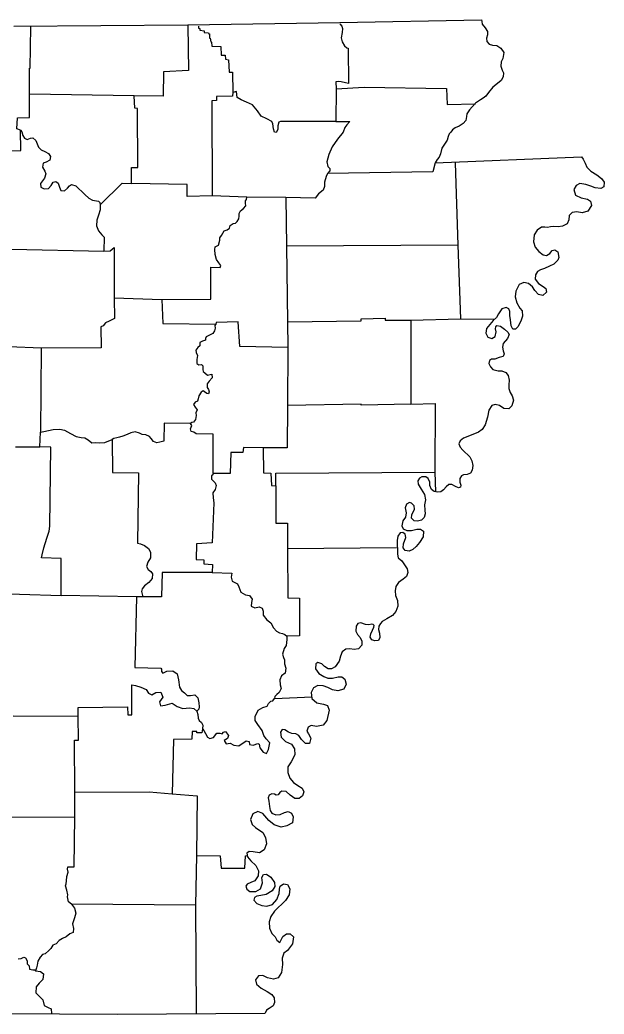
# Model space of a CAD drawing. Extents: x 369523 to 838377, y 495025 to 936819.
# Drawn here: x 766030 to 774901, y 513915 to 529016 of the extents above; entities that cross this region are included whole.
import ezdxf

# ---------------------------------------------------------------- set-up
doc = ezdxf.new("R2010")
doc.units = 0
doc.layers.add('21', color=7, linetype='Continuous')

msp = doc.modelspace()

# ---------------------------------------------------------------- linework, layer by layer
at = {"layer": '21'}
for points in [[(765939, 528922), (768580, 528939), (770886, 528977), (773040, 529016), (773042, 528990), (773052, 528949), (773093, 528897), (773132, 528842), (773132, 528789), (773114, 528739), (773119, 528686), (773157, 528649), (773209, 528633), (773270, 528629), (773334, 528588), (773377, 528521), (773361, 528430), (773336, 528380), (773331, 528311), (773354, 528254), (773376, 528210), (773367, 528151), (773340, 528097), (773283, 528048), (773213, 527995), (773148, 527915), (773104, 527855), (773063, 527825), (773022, 527800), (772947, 527752), (772896, 527695), (772857, 527652), (772819, 527591), (772812, 527550), (772800, 527486), (772761, 527441), (772700, 527402), (772642, 527375), (772601, 527346), (772574, 527310), (772549, 527287), (772534, 527246), (772519, 527189), (772477, 527129), (772439, 527069), (772416, 526984), (772396, 526931), (772368, 526895), (772336, 526845), (774557, 526934), (774585, 526901), (774613, 526839), (774640, 526781), (774701, 526718), (774793, 526662), (774861, 526608), (774901, 526552), (774895, 526482), (774849, 526453), (774764, 526465), (774702, 526488), (774626, 526515), (774534, 526529), (774478, 526503), (774441, 526442), (774465, 526356), (774551, 526314), (774647, 526291), (774695, 526265), (774712, 526196), (774653, 526109), (774567, 526083), (774488, 526100), (774415, 526091), (774371, 526043), (774368, 525981), (774341, 525920), (774268, 525884), (774202, 525872), (774139, 525880), (774087, 525875), (774042, 525863), (773999, 525868), (773952, 525866), (773884, 525820), (773840, 525750), (773831, 525644), (773855, 525563), (773912, 525496), (773974, 525449), (774024, 525437), (774075, 525466), (774114, 525514), (774153, 525525), (774199, 525492), (774213, 525408), (774199, 525367), (774139, 525306)], [(765297, 526663), (765661, 526668), (765662, 527029), (766042, 527034), (766038, 527342), (765982, 527359), (765994, 527527), (766174, 527531), (766177, 527888), (766176, 528283), (766186, 528284), (766197, 528913)], [(768743, 528920), (768740, 528891), (768762, 528885), (768762, 528859), (768828, 528848), (768830, 528823), (768895, 528819), (768900, 528803), (768908, 528803), (768909, 528738), (768920, 528736), (768928, 528681), (768940, 528677), (768946, 528618), (769082, 528614), (769085, 528481), (769146, 528478), (769150, 528419), (769200, 528409), (769207, 528224), (769256, 528222), (769263, 527915), (769260, 527855), (769018, 527851), (769016, 527791), (768947, 527787), (768948, 526346), (768572, 526336), (768571, 526517), (767726, 526530)], [(768580, 528932), (768591, 528247), (768209, 528225), (768206, 527859), (767765, 527864)], [(770887, 528956), (770920, 528922), (770931, 528887), (770926, 528823), (770906, 528742), (770926, 528683), (770957, 528624), (770997, 528594), (771016, 528587), (771022, 528050), (770972, 528059), (770910, 528074), (770869, 528078), (770826, 528074), (770831, 527969), (770828, 527471), (769986, 527471), (769963, 527461), (769949, 527408), (769947, 527352), (769922, 527307), (769895, 527312), (769882, 527361), (769870, 527438), (769854, 527472), (769779, 527511), (769694, 527556), (769636, 527636), (769564, 527724), (769473, 527767), (769388, 527802), (769327, 527839), (769321, 527927), (769263, 527915)], [(770831, 527969), (771258, 527992), (772509, 527974), (772517, 527731), (772950, 527741)], [(767250, 526208), (767582, 526536), (767726, 526530), (767723, 526775), (767822, 526775), (767818, 527672), (767774, 527674), (767765, 527864), (766177, 527888)], [(770828, 527471), (771038, 527475), (770993, 527423), (770962, 527380), (770940, 527311), (770852, 527203), (770771, 527089), (770723, 526973), (770691, 526861), (770705, 526789), (770734, 526757), (770734, 526725), (770702, 526684)], [(766038, 527342), (766060, 527315), (766076, 527260), (766098, 527217), (766140, 527200), (766190, 527219), (766229, 527223), (766273, 527186), (766315, 527083), (766351, 527044), (766409, 527016), (766463, 526989), (766493, 526941), (766486, 526886), (766427, 526855), (766384, 526838), (766374, 526779), (766408, 526719), (766423, 526676), (766406, 526612), (766372, 526569), (766345, 526529), (766350, 526476), (766400, 526452), (766465, 526456), (766503, 526503), (766536, 526549), (766577, 526561), (766612, 526537), (766629, 526475), (766654, 526426), (766705, 526422), (766753, 526459), (766785, 526497), (766815, 526514), (766878, 526494), (767014, 526364), (767076, 526307), (767133, 526277), (767193, 526269), (767226, 526261), (767244, 526242), (767250, 526208)], [(772336, 526845), (772300, 526707), (770702, 526684)], [(772640, 526846), (772682, 525595), (772719, 524473), (773229, 524472)], [(770702, 526684), (770683, 526635), (770657, 526552), (770657, 526487), (770633, 526430), (770563, 526374), (770514, 526308), (770070, 526320), (769475, 526321)], [(767463, 524793), (768187, 524770), (768930, 524775), (768929, 525259), (769073, 525255), (769082, 525288), (769051, 525327), (769018, 525375), (768997, 525454), (768990, 525530), (768994, 525567), (769017, 525577), (769047, 525596), (769068, 525669), (769066, 525706), (769093, 525740), (769112, 525776), (769131, 525812), (769179, 525825), (769214, 525854), (769224, 525895), (769271, 525924), (769303, 525931), (769329, 525953), (769354, 525996), (769359, 526033), (769358, 526077), (769382, 526117), (769428, 526149), (769461, 526193), (769457, 526234), (769457, 526266), (769469, 526287), (769475, 526321), (768948, 526346)], [(770070, 526320), (770079, 525578), (770092, 524428), (770097, 524039), (769372, 524056), (769346, 524429), (769012, 524422), (769003, 524396)], [(767250, 526208), (767249, 526129), (767226, 526049), (767196, 525973), (767194, 525890), (767226, 525811), (767274, 525753), (767311, 525715), (767304, 525505)], [(765903, 525534), (767304, 525505), (767400, 525507), (767461, 525560), (767463, 524793), (767466, 524479), (767387, 524442), (767328, 524416), (767294, 524368), (767261, 524352), (767262, 524034), (766352, 524032), (765862, 524048)], [(772682, 525595), (770079, 525578)], [(774139, 525306), (774072, 525273), (773997, 525242), (773936, 525222), (773891, 525195), (773859, 525145), (773855, 525079), (773905, 525013), (773978, 524967), (774017, 524937), (774024, 524883), (773972, 524828), (773907, 524843), (773847, 524905), (773813, 524960), (773754, 525011), (773683, 525028), (773609, 524995), (773561, 524897), (773552, 524808), (773576, 524717), (773622, 524640), (773659, 524597), (773660, 524516), (773638, 524439), (773591, 524355), (773554, 524319), (773516, 524321), (773490, 524369), (773481, 524459), (773471, 524524), (773470, 524589), (773455, 524629), (773414, 524650), (773350, 524629), (773297, 524551), (773268, 524497), (773218, 524448), (773165, 524391), (773117, 524327), (773104, 524259), (773134, 524197), (773198, 524175), (773246, 524206), (773260, 524276), (773254, 524322), (773257, 524354), (773274, 524376), (773329, 524366), (773391, 524317), (773440, 524274), (773459, 524238), (773436, 524177), (773368, 524099), (773356, 524046), (773369, 523990), (773384, 523945), (773366, 523902), (773310, 523887), (773240, 523862), (773189, 523863), (773159, 523842), (773152, 523797), (773174, 523744), (773214, 523707), (773292, 523688), (773350, 523684), (773407, 523661), (773443, 523617), (773459, 523545), (773455, 523475), (773457, 523416), (773477, 523355), (773507, 523304), (773524, 523239), (773498, 523153), (773454, 523108), (773378, 523112), (773314, 523157), (773245, 523176), (773194, 523158), (773149, 523087), (773132, 522980), (773096, 522864), (773048, 522795), (772994, 522752), (772910, 522718), (772766, 522665), (772715, 522624), (772697, 522575), (772715, 522524), (772757, 522483), (772862, 522377), (772891, 522319), (772908, 522249), (772900, 522175), (772872, 522130), (772822, 522113), (772767, 522105), (772737, 522089), (772709, 522051)], [(768187, 524770), (768202, 524403), (769003, 524396), (768991, 524373), (768995, 524336), (768986, 524292), (768959, 524255), (768907, 524229), (768861, 524202), (768847, 524176), (768846, 524150), (768803, 524135), (768761, 524115), (768763, 524066), (768733, 524039), (768700, 523999), (768705, 523963), (768725, 523919), (768718, 523856), (768717, 523799), (768746, 523775), (768786, 523780), (768807, 523761), (768808, 523707), (768813, 523674), (768839, 523655), (768878, 523619), (768919, 523629), (768943, 523635), (768950, 523581), (768905, 523530), (768874, 523489), (768873, 523435), (768894, 523404), (768905, 523365), (768895, 523336), (768868, 523339), (768835, 523367), (768814, 523384), (768783, 523361), (768748, 523307), (768735, 523258), (768725, 523223), (768692, 523208), (768664, 523172), (768694, 523134), (768723, 523092), (768704, 523046), (768706, 523008), (768699, 522949), (768667, 522907), (768639, 522903), (768622, 522888)], [(770092, 524428), (771211, 524447), (771211, 524475), (771576, 524487), (771579, 524453), (771964, 524456), (772719, 524473)], [(771964, 524456), (771965, 523181), (772334, 523190), (772332, 522148), (772339, 521850)], [(766352, 524032), (766341, 522755), (766394, 522762), (766465, 522781), (766536, 522793), (766638, 522802), (766706, 522787), (766800, 522736), (766884, 522687), (766963, 522673), (767016, 522668), (767066, 522636), (767121, 522594), (767175, 522595), (767243, 522594), (767319, 522595), (767433, 522641), (767434, 522144), (767830, 522138), (767814, 521067), (767863, 521058), (767921, 521033), (767981, 520985), (768013, 520931), (768014, 520844), (767973, 520781), (767954, 520715), (767976, 520667), (768018, 520639), (768044, 520601), (768039, 520531), (767989, 520470), (767922, 520422), (767887, 520377), (767876, 520332), (767896, 520255)], [(770097, 524039), (770093, 523159), (770090, 522515), (769723, 522517), (769424, 522520), (769417, 522446), (769233, 522445), (769225, 522128), (768965, 522127), (768967, 522722), (768708, 522728), (768673, 522754), (768631, 522763), (768620, 522807), (768641, 522853), (768622, 522888)], [(771965, 523181), (771212, 523166), (771211, 523181), (770093, 523159)], [(768622, 522888), (768220, 522893), (768216, 522618), (768157, 522603), (768108, 522591), (768060, 522612), (768021, 522656), (767999, 522690), (767944, 522713), (767887, 522718), (767847, 522739), (767780, 522758), (767714, 522745), (767661, 522721), (767591, 522691), (767545, 522679), (767500, 522666), (767459, 522659), (767433, 522641)], [(767802, 520255), (766656, 520274), (766656, 520837), (766360, 520846), (766367, 520892), (766394, 520998), (766439, 521143), (766473, 521248), (766483, 521325), (766501, 522525), (766334, 522530), (766341, 522755)], [(765965, 522531), (766334, 522530)], [(769723, 522517), (769728, 522136), (769842, 522133), (769849, 521942), (769916, 521939), (769918, 522132), (772332, 522148)], [(768965, 522127), (768962, 522106), (768939, 522091), (768940, 522038), (768994, 521984), (769009, 521942), (768996, 521881), (768962, 521832), (768966, 521757), (768974, 521679), (768951, 521071), (768711, 521058), (768705, 520820), (768823, 520813), (768825, 520755), (768957, 520745), (768952, 520621), (769247, 520612), (769236, 520550), (769254, 520489), (769306, 520465), (769335, 520451), (769357, 520404), (769384, 520326), (769455, 520285), (769517, 520274), (769557, 520216), (769547, 520168), (769542, 520110), (769598, 520087), (769663, 520102), (769708, 520079), (769726, 520035), (769725, 519973), (769780, 519905), (769838, 519859), (769881, 519782), (769926, 519733), (769970, 519706), (770019, 519696), (770053, 519683), (770085, 519658)], [(772709, 522051), (772710, 521997), (772724, 521948), (772720, 521920), (772692, 521907), (772646, 521927), (772589, 521958), (772544, 521959), (772502, 521924), (772463, 521877), (772420, 521850), (772368, 521842), (772323, 521853), (772278, 521884), (772254, 521945), (772255, 521997), (772232, 522051), (772194, 522075), (772133, 522074), (772096, 522055), (772075, 522015), (772078, 521962), (772124, 521889), (772174, 521808), (772191, 521725), (772175, 521650), (772180, 521571), (772185, 521515), (772167, 521458), (772129, 521416), (772069, 521402), (772016, 521409), (771975, 521448), (771981, 521500), (772022, 521583), (772015, 521637), (771979, 521674), (771947, 521685), (771903, 521660), (771882, 521603), (771893, 521528), (771883, 521462), (771847, 521406), (771830, 521330), (771852, 521286), (771905, 521259), (771977, 521263), (772058, 521279), (772115, 521279), (772157, 521249), (772152, 521164), (772099, 521077), (772048, 521017), (771998, 520972), (771939, 520948), (771882, 520955), (771850, 520998), (771855, 521059), (771890, 521153), (771880, 521206), (771843, 521229), (771804, 521224), (771771, 521173), (771761, 521108), (771766, 520900), (771776, 520844), (771830, 520802), (771913, 520680), (771923, 520623), (771901, 520563), (771848, 520520), (771780, 520470), (771741, 520409), (771726, 520346), (771734, 520271), (771765, 520197), (771771, 520111), (771741, 520029), (771688, 519968), (771600, 519920), (771533, 519879), (771505, 519850), (771480, 519808), (771477, 519756), (771491, 519699), (771498, 519636), (771474, 519591), (771422, 519583), (771376, 519598), (771351, 519638), (771361, 519691), (771386, 519746), (771405, 519790), (771408, 519820), (771394, 519835), (771372, 519838), (771329, 519828), (771276, 519835), (771209, 519858), (771162, 519849), (771138, 519807)], [(769916, 521939), (769915, 521373), (770095, 521370), (770092, 520985), (771749, 521000)], [(764155, 521853), (764473, 521833), (764460, 521458), (764831, 521449), (764834, 521133), (764998, 521129), (765009, 521066), (765192, 521061), (765193, 520883), (765528, 520858), (765539, 520674), (765886, 520663), (765885, 520300), (766022, 520292), (766656, 520274)], [(770092, 520985), (770097, 520238), (770274, 520235), (770275, 519661), (770085, 519658), (770086, 519606), (770071, 519515), (770042, 519468), (770019, 519380), (770034, 519330), (770049, 519294), (770050, 519237), (770067, 519172), (770058, 519095), (770005, 519051), (769975, 518991), (769981, 518917), (769995, 518860), (769969, 518801), (769932, 518772), (769900, 518739), (769894, 518711), (770466, 518735)], [(768952, 520621), (768191, 520624), (768181, 520252), (767896, 520255), (767802, 520255), (767777, 519178), (768168, 519170), (768180, 519157), (768180, 519117), (768201, 519093), (768263, 519126), (768352, 519129), (768419, 519083), (768437, 518994), (768454, 518883), (768485, 518828), (768531, 518796), (768571, 518754), (768623, 518753), (768686, 518764), (768733, 518720), (768745, 518641), (768750, 518583), (768746, 518548), (768719, 518515)], [(771138, 519807), (771131, 519734), (771155, 519679), (771196, 519633), (771223, 519581), (771220, 519519), (771174, 519463), (771104, 519455), (771040, 519465), (770977, 519458), (770924, 519418), (770897, 519351), (770876, 519275), (770819, 519190), (770763, 519162), (770709, 519159), (770655, 519196), (770613, 519235), (770552, 519256), (770522, 519237), (770521, 519160), (770569, 519090), (770647, 519041), (770707, 519016), (770775, 519017), (770864, 519036), (770921, 519040), (770965, 519003), (770984, 518925), (770950, 518853), (770860, 518827), (770779, 518842), (770705, 518878), (770637, 518902), (770555, 518905), (770488, 518871), (770453, 518801), (770462, 518709), (770540, 518642), (770640, 518624), (770703, 518601), (770724, 518531), (770692, 518374), (770637, 518302), (770532, 518285), (770455, 518297), (770409, 518272), (770389, 518215), (770411, 518172), (770446, 518105), (770428, 518028), (770369, 518023), (770305, 518087), (770264, 518146), (770219, 518171), (770158, 518176), (770107, 518198), (770055, 518234), (770013, 518239), (769989, 518199), (769998, 518121), (770065, 518055), (770155, 518013), (770201, 517944), (770206, 517851), (770151, 517747), (770101, 517672), (770097, 517583), (770127, 517499), (770184, 517433), (770253, 517387), (770315, 517346), (770341, 517291), (770321, 517229), (770269, 517189), (770204, 517190), (770134, 517240), (770073, 517295), (770010, 517302), (769977, 517279), (769952, 517246), (769922, 517240), (769894, 517254), (769856, 517262), (769814, 517240), (769798, 517199), (769809, 517151), (769821, 517067), (769829, 517006), (769857, 516969), (769918, 516940), (769983, 516947), (770048, 516977), (770102, 516991), (770153, 516965), (770181, 516910), (770168, 516823), (770083, 516776), (769999, 516755), (769892, 516792), (769811, 516854)], [(765926, 518446), (766916, 518442), (766914, 518572), (767662, 518582), (767667, 518460), (767729, 518460), (767729, 518915), (767787, 518904), (767868, 518880), (767945, 518844), (767984, 518788), (768032, 518764), (768095, 518798), (768172, 518803), (768203, 518731), (768148, 518658), (768165, 518600), (768235, 518606), (768341, 518637), (768418, 518589), (768505, 518556), (768606, 518569), (768673, 518558)], [(768803, 518247), (768823, 518224), (768847, 518179), (768880, 518124), (768915, 518099), (768971, 518119), (769022, 518180), (769065, 518183), (769101, 518174), (769123, 518197), (769154, 518209), (769200, 518148), (769183, 518101), (769134, 518070), (769163, 518021), (769224, 518029), (769278, 518001), (769354, 517992), (769468, 518065), (769510, 518055), (769519, 518011), (769572, 517999), (769641, 518028), (769661, 518016), (769676, 517960), (769722, 517892), (769774, 517873), (769807, 517936), (769814, 517984), (769823, 518037), (769772, 518094), (769735, 518147), (769709, 518225), (769644, 518312), (769602, 518374), (769601, 518437), (769646, 518534), (769718, 518570), (769783, 518591), (769804, 518634), (769842, 518668), (769871, 518672), (769894, 518711)], [(766865, 517284), (766858, 518075), (766918, 518074), (766916, 518442)], [(768673, 518558), (768719, 518515)], [(768719, 518515), (768734, 518468), (768738, 518412), (768754, 518374), (768788, 518345), (768808, 518306), (768803, 518247)], [(768803, 518247), (768795, 518187), (768719, 518190), (768715, 518209), (768646, 518209), (768642, 518089), (768361, 518087), (768342, 517259), (768720, 517231), (768712, 516322), (769072, 516318), (769084, 516133), (769446, 516131), (769455, 516320), (769471, 516321)], [(766812, 515585), (766769, 515623), (766754, 515695), (766759, 515726), (766745, 515796), (766725, 515865), (766733, 515895), (766740, 515942), (766743, 516006), (766761, 516069), (766752, 516115), (766757, 516153), (766856, 516151), (766862, 516911), (766865, 517284), (767993, 517291), (768342, 517259)], [(765610, 516927), (765850, 516909), (766862, 516911)], [(769811, 516854), (769720, 516963), (769642, 516992), (769567, 516958), (769533, 516872), (769556, 516796), (769608, 516750), (769720, 516676), (769761, 516596), (769775, 516500), (769741, 516409), (769668, 516364), (769571, 516378), (769511, 516387), (769475, 516358), (769487, 516302), (769535, 516243), (769611, 516171), (769653, 516092), (769646, 516018), (769597, 515942), (769535, 515916), (769482, 515891), (769463, 515857), (769476, 515813), (769521, 515776), (769612, 515777), (769683, 515818), (769714, 515907), (769706, 515989), (769729, 516038), (769775, 516043), (769841, 515994), (769894, 515916), (769900, 515855), (769861, 515787), (769770, 515732), (769691, 515715), (769630, 515705), (769592, 515686), (769580, 515645), (769628, 515596), (769704, 515563), (769779, 515554), (769864, 515579), (769931, 515654), (769967, 515746), (769973, 515813), (769983, 515861), (770035, 515893), (770096, 515882), (770128, 515817), (770119, 515726), (770061, 515641), (769898, 515480), (769838, 515397), (769816, 515316), (769818, 515219), (769857, 515138), (769906, 515088), (769932, 515039), (769976, 515001), (770023, 515092), (770076, 515134), (770135, 515133), (770183, 515089), (770167, 514984), (770092, 514880), (770040, 514842), (770012, 514764), (770017, 514668), (770004, 514548), (769954, 514467), (769881, 514447), (769788, 514465), (769717, 514502), (769652, 514499), (769608, 514436), (769622, 514371), (769694, 514308), (769784, 514259), (769855, 514212), (769891, 514163), (769896, 514091), (769874, 514039), (769815, 514000), (769773, 513975), (769752, 513930)], [(768712, 516322), (768699, 515570), (768708, 513924)], [(768699, 515570), (766812, 515585), (766859, 515527), (766882, 515447), (766860, 515377), (766831, 515286), (766846, 515214), (766839, 515153), (766790, 515134), (766733, 515089), (766675, 515065), (766625, 515031), (766580, 514985), (766528, 514963), (766499, 514912), (766469, 514879), (766414, 514829), (766372, 514821), (766336, 514779), (766300, 514717), (766291, 514660), (766282, 514617), (766269, 514572), (766345, 514562), (766391, 514528), (766379, 514440), (766324, 514383), (766277, 514329), (766274, 514241), (766337, 514171), (766378, 514131), (766399, 514044), (766458, 514014), (766506, 513996), (766511, 513923)], [(766004, 514756), (766048, 514758), (766091, 514780), (766117, 514771), (766140, 514724), (766140, 514678), (766173, 514649), (766177, 514598), (766228, 514590), (766252, 514586), (766269, 514572)], [(764868, 513929), (767505, 513915), (769752, 513930)]]:
    msp.add_lwpolyline(points, dxfattribs=at)

doc.saveas('drawing.dxf')
